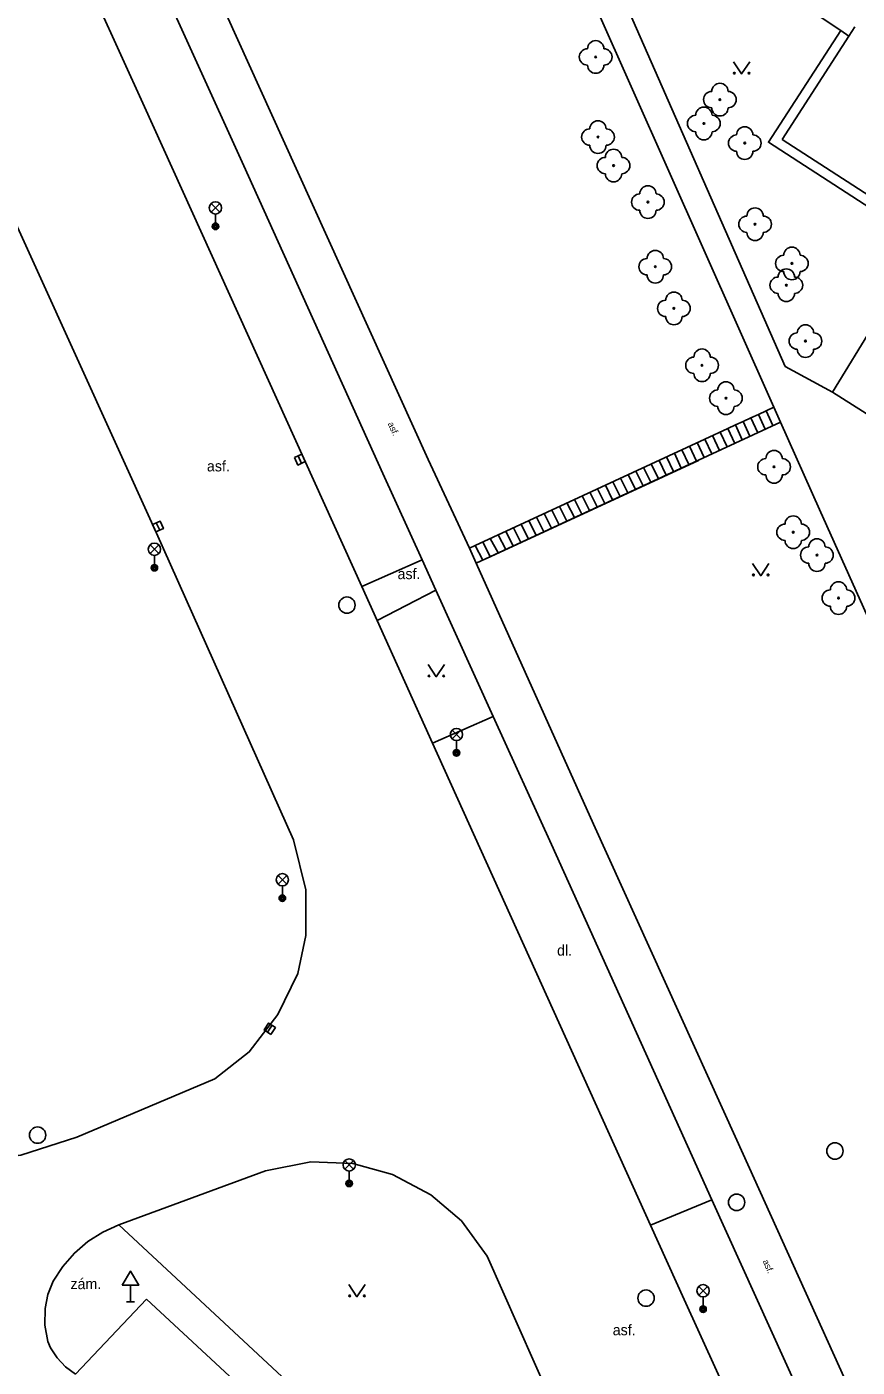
# Model space of a CAD drawing. Extents: x -598233 to -596890, y -1157848 to -1156431.
# Drawn here: x -597129.4 to -597078.6, y -1157373.5 to -1157291.6 of the extents above; entities that cross this region are included whole.
import ezdxf

# ---------------------------------------------------------------- set-up
doc = ezdxf.new("R2010")
doc.units = 0
for name, color, linetype in [('Level 10', 7, 'Continuous'), ('Level 11', 7, 'Continuous'), ('Level 22', 7, 'Continuous'), ('Level 27', 7, 'Continuous'), ('Level 33', 7, 'Continuous'), ('Level 34', 7, 'Continuous'), ('Level 36', 7, 'Continuous'), ('Level 40', 7, 'Continuous'), ('Level 5', 7, 'Continuous'), ('Level 7', 7, 'Continuous'), ('Level 9', 7, 'Continuous')]:
    doc.layers.add(name, color=color, linetype=linetype)

msp = doc.modelspace()

# ---------------------------------------------------------------- linework, layer by layer
at = {"layer": 'Level 10'}
for points in [[(-597136.23, -1157265.52), (-597129.42, -1157280.52), (-597122.2, -1157296.45), (-597108.92, -1157325.79)], [(-597140.43, -1157280.76), (-597138.65, -1157284.67), (-597121.46, -1157322.53), (-597113.09, -1157341.28)], [(-597108.92, -1157325.79), (-597107.9699, -1157327.88)], [(-597107.9699, -1157327.88), (-597104.59, -1157335.37)], [(-597104.59, -1157335.37), (-597091.28, -1157364.86)], [(-597117.9, -1157355.9099), (-597115.79, -1157354.26), (-597114.05, -1157351.96), (-597112.82, -1157349.46), (-597112.33, -1157347.13), (-597112.33, -1157344.35), (-597113.09, -1157341.28)], [(-597144.74, -1157351.58), (-597143.56, -1157353.98), (-597142.2, -1157355.96), (-597140.65, -1157357.63), (-597138.86, -1157359.03), (-597136.45, -1157360.08), (-597134.32, -1157360.7), (-597131.99, -1157360.85), (-597129.75, -1157360.58), (-597126.32, -1157359.4699)], [(-597126.32, -1157359.4699), (-597117.9, -1157355.9099)], [(-597123.76, -1157364.83), (-597114.8, -1157361.53)], [(-597101.25, -1157366.75), (-597102.82, -1157364.6), (-597104.69, -1157363.01), (-597107.04, -1157361.75), (-597109.46, -1157361.08), (-597112.03, -1157360.99), (-597114.8, -1157361.53)], [(-597127.78, -1157368.28), (-597127.19, -1157367.38), (-597126.48, -1157366.56), (-597125.66, -1157365.86), (-597124.75, -1157365.28), (-597123.76, -1157364.83)], [(-597091.28, -1157364.86), (-597089.21, -1157369.4), (-597080.37, -1157388.83), (-597078.72, -1157392.25)], [(-597101.25, -1157366.75), (-597098.38, -1157373.23), (-597089.7, -1157392.74)], [(-597128.11, -1157371.97), (-597128.29, -1157370.97), (-597128.27, -1157369.96), (-597128.1, -1157369.1), (-597127.78, -1157368.28)], [(-597126.42, -1157373.98), (-597122.08, -1157369.39)], [(-597122.08, -1157369.39), (-597090.55, -1157398.64)], [(-597126.42, -1157373.98), (-597127.03, -1157373.53), (-597127.54, -1157372.98), (-597127.94, -1157372.35), (-597128.11, -1157371.97)]]:
    msp.add_lwpolyline(points, dxfattribs=at)
at = {"layer": 'Level 11'}
for points in [[(-597122.03, -1157254.36), (-597121.19, -1157255.1), (-597102.98, -1157271.17), (-597098.86, -1157280.76), (-597083.73, -1157314.82)], [(-597131.34, -1157259.6), (-597122.14, -1157279.87), (-597113.71, -1157298.46)], [(-597125.94, -1157278.43), (-597124.94, -1157280.63), (-597116.12, -1157300.06), (-597107.62, -1157318.88)], [(-597093.62, -1157288.25), (-597083.04, -1157312.33)], [(-597079.64, -1157291.78), (-597084.06, -1157298.62), (-597074.56, -1157304.76)], [(-597102.34, -1157323.45), (-597104.86, -1157318.03), (-597113.71, -1157298.46)], [(-597075.06, -1157305.58), (-597080.14, -1157313.9099)], [(-597080.14, -1157313.9099), (-597083.04, -1157312.33)], [(-597080.14, -1157313.9099), (-597075.64, -1157316.75)], [(-597102.34, -1157323.45), (-597101.99, -1157323.29), (-597087.95, -1157316.78), (-597086.54, -1157316.12), (-597086.08, -1157315.91), (-597085.61, -1157315.69), (-597085.14, -1157315.47), (-597084.67, -1157315.26), (-597084.2, -1157315.04), (-597083.73, -1157314.82)], [(-597083.73, -1157314.82), (-597083.32, -1157315.74)], [(-597083.32, -1157315.74), (-597101.93, -1157324.37)], [(-597085.61, -1157315.69), (-597085.19, -1157316.6)], [(-597085.14, -1157315.4699), (-597084.7199, -1157316.39)], [(-597084.67, -1157315.26), (-597084.26, -1157316.17)], [(-597084.2, -1157315.04), (-597083.79, -1157315.95)], [(-597050.32, -1157379.9), (-597065.88, -1157354.65), (-597080.94, -1157321.08), (-597083.32, -1157315.74)], [(-597087.48, -1157316.56), (-597087.06, -1157317.4699)], [(-597087.01, -1157316.34), (-597086.59, -1157317.25)], [(-597086.54, -1157316.12), (-597086.12, -1157317.04)], [(-597086.08, -1157315.91), (-597085.6599, -1157316.82)], [(-597089.36, -1157317.43), (-597088.92, -1157318.33)], [(-597088.89, -1157317.21), (-597088.46, -1157318.12)], [(-597088.41, -1157316.99), (-597087.99, -1157317.9)], [(-597087.95, -1157316.78), (-597087.52, -1157317.68)], [(-597090.75, -1157318.08), (-597090.32, -1157318.98)], [(-597090.29, -1157317.86), (-597089.86, -1157318.76)], [(-597089.81, -1157317.64), (-597089.39, -1157318.55)], [(-597107.62, -1157318.88), (-597105.23, -1157324.15)], [(-597092.63, -1157318.95), (-597092.19, -1157319.84)], [(-597092.16, -1157318.73), (-597091.7199, -1157319.63)], [(-597091.69, -1157318.51), (-597091.26, -1157319.4099)], [(-597091.22, -1157318.29), (-597090.79, -1157319.2)], [(-597094.5, -1157319.81), (-597094.06, -1157320.71)], [(-597094.03, -1157319.6), (-597093.59, -1157320.49)], [(-597093.57, -1157319.38), (-597093.12, -1157320.28)], [(-597093.1, -1157319.16), (-597092.6599, -1157320.06)], [(-597096.38, -1157320.68), (-597095.92, -1157321.57)], [(-597095.91, -1157320.47), (-597095.46, -1157321.36)], [(-597095.44, -1157320.25), (-597094.99, -1157321.14)], [(-597094.97, -1157320.03), (-597094.52, -1157320.92)], [(-597097.77, -1157321.33), (-597097.32, -1157322.2199)], [(-597097.31, -1157321.12), (-597096.86, -1157322.01)], [(-597096.84, -1157320.9), (-597096.39, -1157321.79)], [(-597099.65, -1157322.2), (-597099.19, -1157323.09)], [(-597099.18, -1157321.99), (-597098.7199, -1157322.87)], [(-597098.71, -1157321.77), (-597098.26, -1157322.65)], [(-597098.24, -1157321.55), (-597097.79, -1157322.44)], [(-597101.52, -1157323.07), (-597101.06, -1157323.95)], [(-597101.06, -1157322.85), (-597100.59, -1157323.74)], [(-597100.59, -1157322.64), (-597100.12, -1157323.52)], [(-597100.12, -1157322.42), (-597099.6599, -1157323.3)], [(-597102.34, -1157323.45), (-597101.93, -1157324.37)], [(-597101.99, -1157323.29), (-597101.52, -1157324.17)], [(-597105.23, -1157324.15), (-597107.17, -1157325.01), (-597108.92, -1157325.79)], [(-597105.23, -1157324.15), (-597104.39, -1157326.01)], [(-597075.21, -1157383.51), (-597085.99, -1157359.66), (-597094.75, -1157340.32), (-597101.93, -1157324.37)], [(-597107.9699, -1157327.88), (-597106.2, -1157326.96), (-597104.39, -1157326.01)], [(-597104.39, -1157326.01), (-597100.88, -1157333.75), (-597097.33, -1157341.58)], [(-597104.59, -1157335.37), (-597100.88, -1157333.75)], [(-597097.33, -1157341.58), (-597088.72, -1157360.64), (-597087.52, -1157363.3), (-597077.76, -1157384.83), (-597077.21, -1157386.07)], [(-597091.28, -1157364.86), (-597087.52, -1157363.3)], [(-597089.37, -1157396.75), (-597105, -1157382.3), (-597123.76, -1157364.83)]]:
    msp.add_lwpolyline(points, dxfattribs=at)
at = {"layer": 'Level 22'}
for centre in [(-597094.62, -1157293.4), (-597087.03, -1157296.01), (-597088.01, -1157297.4699), (-597094.48, -1157298.3), (-597085.51, -1157298.67), (-597093.53, -1157300.04), (-597091.43, -1157302.28), (-597084.88, -1157303.63), (-597090.98, -1157306.23), (-597082.63, -1157306.03), (-597082.9699, -1157307.36), (-597089.84, -1157308.78), (-597081.8, -1157310.78), (-597088.12, -1157312.26), (-597086.6599, -1157314.27), (-597083.7199, -1157318.4699), (-597082.55, -1157322.4699), (-597081.1, -1157323.87), (-597079.78, -1157326.5)]:
    msp.add_circle(centre, 0.05, dxfattribs=at)
for centre, start, end in [((-597094.62, -1157292.9), 0, 180), ((-597095.12, -1157293.4), 90, 270), ((-597094.12, -1157293.4), 270, 90), ((-597094.62, -1157293.9), 180, 0), ((-597087.03, -1157295.51), 0, 180), ((-597087.53, -1157296.01), 90, 270), ((-597086.53, -1157296.01), 270, 90), ((-597088.01, -1157296.9699), 0, 180), ((-597087.03, -1157296.51), 180, 0), ((-597094.48, -1157297.8), 0, 180), ((-597088.51, -1157297.4699), 90, 270), ((-597087.51, -1157297.4699), 270, 90), ((-597085.51, -1157298.17), 0, 180), ((-597094.98, -1157298.3), 90, 270), ((-597093.98, -1157298.3), 270, 90), ((-597088.01, -1157297.9699), 180, 0), ((-597086.01, -1157298.67), 90, 270), ((-597085.01, -1157298.67), 270, 90), ((-597094.48, -1157298.8), 180, 0), ((-597093.53, -1157299.54), 0, 180), ((-597085.51, -1157299.17), 180, 0), ((-597094.03, -1157300.04), 90, 270), ((-597093.03, -1157300.04), 270, 90), ((-597093.53, -1157300.54), 180, 0), ((-597091.93, -1157302.28), 90, 270), ((-597091.43, -1157301.78), 0, 180), ((-597090.93, -1157302.28), 270, 90), ((-597084.88, -1157303.13), 0, 180), ((-597091.43, -1157302.78), 180, 0), ((-597085.38, -1157303.63), 90, 270), ((-597084.38, -1157303.63), 270, 90), ((-597084.88, -1157304.13), 180, 0), ((-597082.63, -1157305.53), 0, 180), ((-597091.48, -1157306.23), 90, 270), ((-597090.98, -1157305.73), 0, 180), ((-597090.48, -1157306.23), 270, 90), ((-597083.13, -1157306.03), 90, 270), ((-597082.13, -1157306.03), 270, 90), ((-597090.98, -1157306.73), 180, 0), ((-597082.9699, -1157306.86), 0, 180), ((-597082.63, -1157306.53), 180, 0), ((-597083.4699, -1157307.36), 90, 270), ((-597082.4699, -1157307.36), 270, 90), ((-597090.34, -1157308.78), 90, 270), ((-597089.84, -1157308.28), 0, 180), ((-597089.34, -1157308.78), 270, 90), ((-597082.9699, -1157307.86), 180, 0), ((-597089.84, -1157309.28), 180, 0), ((-597081.8, -1157310.28), 0, 180), ((-597082.3, -1157310.78), 90, 270), ((-597081.3, -1157310.78), 270, 90), ((-597088.12, -1157311.76), 0, 180), ((-597081.8, -1157311.28), 180, 0), ((-597088.62, -1157312.26), 90, 270), ((-597087.62, -1157312.26), 270, 90), ((-597088.12, -1157312.76), 180, 0), ((-597086.6599, -1157313.77), 0, 180), ((-597087.1599, -1157314.27), 90, 270), ((-597086.1599, -1157314.27), 270, 90), ((-597086.6599, -1157314.77), 180, 0), ((-597084.2199, -1157318.4699), 90, 270), ((-597083.7199, -1157317.9699), 0, 180), ((-597083.2199, -1157318.4699), 270, 90), ((-597083.7199, -1157318.9699), 180, 0), ((-597082.55, -1157321.9699), 0, 180), ((-597083.05, -1157322.4699), 90, 270), ((-597082.05, -1157322.4699), 270, 90), ((-597082.55, -1157322.9699), 180, 0), ((-597081.1, -1157323.37), 0, 180), ((-597081.6, -1157323.87), 90, 270), ((-597080.6, -1157323.87), 270, 90), ((-597081.1, -1157324.37), 180, 0), ((-597079.78, -1157326), 0, 180), ((-597080.28, -1157326.5), 90, 270), ((-597079.28, -1157326.5), 270, 90), ((-597079.78, -1157327), 180, 0)]:
    msp.add_arc(centre, 0.5, start, end, dxfattribs=at)
at = {"layer": 'Level 27'}
for p, q in [((-597112.8049, -1157317.8031), (-597112.5951, -1157318.2569)), ((-597121.473, -1157321.8922), (-597121.267, -1157322.3478)), ((-597114.6783, -1157353.0482), (-597114.4017, -1157352.6318))]:
    msp.add_line(p, q, dxfattribs=at)
for points in [[(-597113.0318, -1157317.9079), (-597112.8221, -1157318.3618), (-597112.3682, -1157318.1521), (-597112.5779, -1157317.6982)], [(-597121.7008, -1157321.9951), (-597121.4949, -1157322.4508), (-597121.0392, -1157322.2449), (-597121.2451, -1157321.7892)], [(-597114.4701, -1157353.1866), (-597114.1934, -1157352.7701), (-597114.6099, -1157352.4934), (-597114.8866, -1157352.9099)]]:
    msp.add_lwpolyline(points, close=True, dxfattribs=at)
for centre in [(-597109.82, -1157326.93), (-597128.73, -1157359.35), (-597080, -1157360.32), (-597086.01, -1157363.46), (-597091.54, -1157369.32)]:
    msp.add_circle(centre, 0.5, dxfattribs=at)
at = {"layer": 'Level 33'}
for p, q in [((-597118.125, -1157302.9), (-597117.595, -1157302.37)), ((-597118.125, -1157302.37), (-597117.595, -1157302.9)), ((-597117.86, -1157303.01), (-597117.86, -1157303.76)), ((-597121.855, -1157323.78), (-597121.325, -1157323.25)), ((-597121.855, -1157323.25), (-597121.325, -1157323.78)), ((-597121.59, -1157323.89), (-597121.59, -1157324.64)), ((-597103.395, -1157335.1099), (-597102.865, -1157334.5799)), ((-597103.395, -1157334.5799), (-597102.865, -1157335.1099)), ((-597103.13, -1157335.2199), (-597103.13, -1157335.9699)), ((-597114.035, -1157343.99), (-597113.505, -1157343.46)), ((-597114.035, -1157343.46), (-597113.505, -1157343.99)), ((-597113.77, -1157344.1), (-597113.77, -1157344.85)), ((-597109.945, -1157361.44), (-597109.415, -1157360.91)), ((-597109.945, -1157360.91), (-597109.415, -1157361.44)), ((-597109.68, -1157361.55), (-597109.68, -1157362.3)), ((-597088.325, -1157369.13), (-597087.795, -1157368.6)), ((-597088.325, -1157368.6), (-597087.795, -1157369.13)), ((-597088.06, -1157369.24), (-597088.06, -1157369.99))]:
    msp.add_line(p, q, dxfattribs=at)
for centre, radius in [((-597117.86, -1157302.635), 0.375), ((-597117.86, -1157303.76), 0.2), ((-597117.86, -1157303.76), 0.1445), ((-597117.86, -1157303.76), 0.0876), ((-597121.59, -1157323.515), 0.375), ((-597121.59, -1157324.64), 0.2), ((-597121.59, -1157324.64), 0.1445), ((-597121.59, -1157324.64), 0.0876), ((-597103.13, -1157334.8449), 0.375), ((-597103.13, -1157335.9699), 0.2), ((-597103.13, -1157335.9699), 0.1445), ((-597103.13, -1157335.9699), 0.0876), ((-597113.77, -1157343.725), 0.375), ((-597113.77, -1157344.85), 0.2), ((-597113.77, -1157344.85), 0.1445), ((-597113.77, -1157344.85), 0.0876), ((-597109.68, -1157361.175), 0.375), ((-597109.68, -1157362.3), 0.2), ((-597109.68, -1157362.3), 0.1445), ((-597109.68, -1157362.3), 0.0876), ((-597088.06, -1157368.865), 0.375), ((-597088.06, -1157369.99), 0.2), ((-597088.06, -1157369.99), 0.1445), ((-597088.06, -1157369.99), 0.0876)]:
    msp.add_circle(centre, radius, dxfattribs=at)
at = {"layer": 'Level 34'}
for p, q in [((-597123.05, -1157368.532), (-597123.05, -1157369.55)), ((-597123.3, -1157369.55), (-597122.8, -1157369.55))]:
    msp.add_line(p, q, dxfattribs=at)
msp.add_lwpolyline([(-597123.55, -1157368.532), (-597122.55, -1157368.532), (-597123.05, -1157367.666)], close=True, dxfattribs=at)
at = {"layer": 'Level 36'}
for points in [[(-597086.2, -1157293.69), (-597085.7, -1157294.44), (-597085.2, -1157293.69)], [(-597085.03, -1157324.38), (-597084.53, -1157325.13), (-597084.03, -1157324.38)], [(-597104.86, -1157330.56), (-597104.36, -1157331.31), (-597103.86, -1157330.56)], [(-597109.71, -1157368.48), (-597109.21, -1157369.23), (-597108.71, -1157368.48)]]:
    msp.add_lwpolyline(points, dxfattribs=at)
for centre in [(-597086.1502, -1157294.3898), (-597085.2508, -1157294.3898), (-597084.9802, -1157325.0798), (-597084.0808, -1157325.0798), (-597104.8102, -1157331.2598), (-597103.9108, -1157331.2598), (-597109.6602, -1157369.1798), (-597108.7608, -1157369.1798)]:
    msp.add_circle(centre, 0.05, dxfattribs=at)
at = {"layer": 'Level 5'}
for points in [[(-597078.78, -1157291.55), (-597079.14, -1157292.12)], [(-597079.14, -1157292.12), (-597083.23, -1157298.44)], [(-597083.23, -1157298.44), (-597074.25, -1157304.25)]]:
    msp.add_lwpolyline(points, dxfattribs=at)
at = {"layer": 'Level 7'}
for points in [[(-597091.08, -1157284.18), (-597079.64, -1157291.78)], [(-597079.64, -1157291.78), (-597079.14, -1157292.12)]]:
    msp.add_lwpolyline(points, dxfattribs=at)
at = {"layer": 'Level 9'}
msp.add_lwpolyline([(-597088.34, -1157318.08), (-597101.3, -1157324.07)], dxfattribs=at)

# ---------------------------------------------------------------- texts
at = {"layer": 'Level 40'}
for p in [(-597107.34, -1157315.83), (-597084.43, -1157367.06)]:
    msp.add_text('asf.', height=0.4, rotation=294.029935, dxfattribs=at).set_placement(p)
for s, p in [('asf.', (-597118.38, -1157318.75)), ('asf.', (-597106.73, -1157325.34)), ('dl. ', (-597096.98, -1157348.37)), ('zám.', (-597126.7199, -1157368.77)), ('asf.', (-597093.58, -1157371.59))]:
    msp.add_text(s, height=0.65, dxfattribs=at).set_placement(p)

doc.saveas('drawing.dxf')
